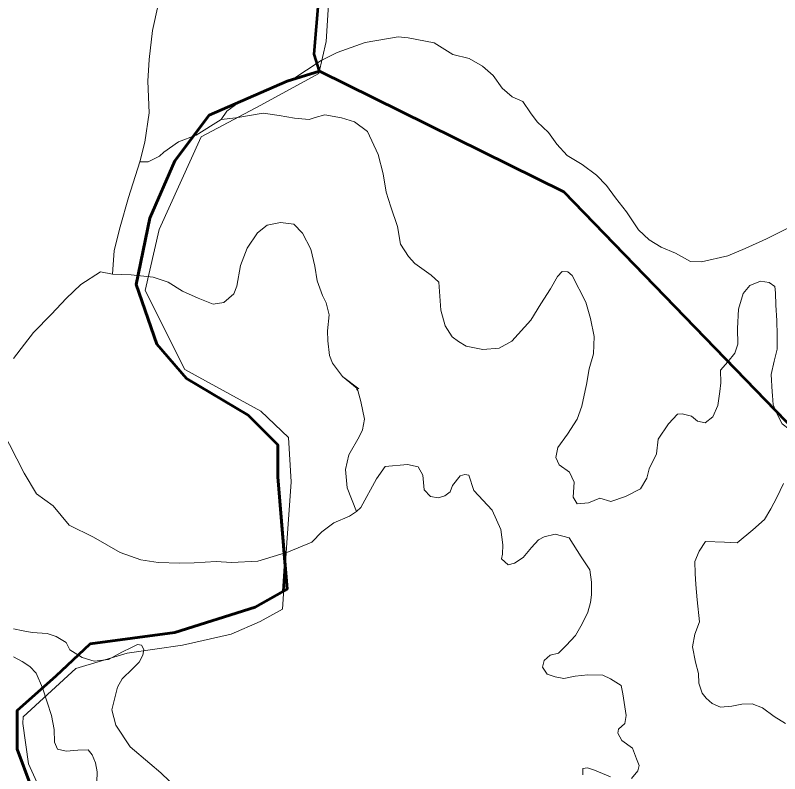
# Model space of a CAD drawing. Extents: x -1643653 to 4543381, y 1624270 to 13878484.
# Drawn here: x 754336 to 757147, y 8936065 to 8938856 of the extents above; entities that cross this region are included whole.
import ezdxf

# ---------------------------------------------------------------- set-up
doc = ezdxf.new("R2010")
doc.units = 0
doc.header["$LTSCALE"] = 200
for name, color, linetype, lineweight in [('1', 7, 'Continuous', 13), ('14', 7, 'Continuous', 13), ('27', 7, 'Continuous', 53), ('28', 7, 'Continuous', 53), ('29', 7, 'Continuous', 13)]:
    doc.layers.add(name, color=color, linetype=linetype, lineweight=lineweight)

msp = doc.modelspace()

# ---------------------------------------------------------------- linework, layer by layer
at = {"layer": '1', "lineweight": 25}
msp.add_spline([(814781, 9009175.5), (814787.2, 9009173.4), (814796.9, 9009173.4), (814799.4, 9009172.4), (814805.1, 9009174.5), (814805.6, 9009176.5), (814811.7, 9009179.5), (814811.7, 9009179.5), (814801.5, 9009181), (814790.7, 9009181.5), (814784.1, 9009183.1), (814777.4, 9009185.1), (814778.4, 9009175.5)], degree=3, dxfattribs=at)
at = {"layer": '14'}
msp.add_lwpolyline([(754469.7, 8935913.2), (754383.8, 8936101.9), (754363.9, 8936249.7), (754364, 8936275.1), (754558.3, 8936453.1), (754747, 8936508.7), (754950.8, 8936538.9), (755129.3, 8936579.4), (755236.5, 8936625), (755318.1, 8936670.7), (755334.3, 8936915.2), (755350.4, 8937139.3), (755340.8, 8937302.3), (755239.3, 8937399.3), (754959.7, 8937552.6), (754813, 8937843.3), (754864.8, 8938067.3), (755018.9, 8938408.3), (755238.3, 8938525.1), (755452.7, 8938641.9), (755478.6, 8938759), (755489.4, 8938916.9)], dxfattribs=at)
at = {"layer": '27'}
for points in [[(755454.7, 8938650.3), (755434.6, 8938713.5), (755452.1, 8938917.7), (755516.2, 8939069.3), (755702.8, 8939314.4), (755836.9, 8939600.2), (755912.7, 8939804.4), (756023.5, 8939897.8), (756140.1, 8940090.3), (756320.9, 8940428.6), (756320.3, 8940628.8), (756256.1, 8940961.3), (756285.3, 8941165.5), (756302.8, 8941299.7), (756431.1, 8941480.5), (756518.5, 8941708), (756553.5, 8942017.2), (756670.1, 8942273.9), (756850.6, 8942837.9), (756885.6, 8942937.1), (756967.2, 8943024.6)], [(755454.7, 8938650.3), (755434.6, 8938713.5), (755452.1, 8938917.7), (755516.2, 8939069.3)], [(754392.7, 8936020.7), (754342.2, 8936155.4), (754342.2, 8936298.6), (754485.2, 8936424.9), (754611.5, 8936542.8), (754923, 8936584.9), (755217.6, 8936677.6), (755335.5, 8936744.9), (755301.8, 8937157.6), (755301.8, 8937275.5), (755192.3, 8937385), (754965.1, 8937519.8), (754855.6, 8937646.1), (754779.9, 8937865.1), (754830.4, 8938109.3), (754923, 8938319.9), (755049.2, 8938488.3), (755335.1, 8938613.5), (755454.7, 8938650.3), (756353.1, 8938206.9), (757467.1, 8937056.4)], [(757467.1, 8937056.4), (756353.1, 8938206.9), (755454.7, 8938650.3), (755335.1, 8938613.5), (755049.2, 8938488.3), (754923, 8938319.9), (754830.4, 8938109.3), (754779.9, 8937865.1), (754855.6, 8937646.1), (754965.1, 8937519.8), (755192.3, 8937385), (755301.8, 8937275.5), (755301.8, 8937157.6), (755335.5, 8936744.9), (755217.6, 8936677.6), (754923, 8936584.9), (754611.5, 8936542.8), (754485.2, 8936424.9), (754342.2, 8936298.6), (754342.2, 8936155.4), (754392.7, 8936020.7)], [(755049.2, 8938488.3), (755335.1, 8938613.5), (755454.7, 8938650.3)], [(761863.2, 8935474.4), (761503.8, 8936061.7), (760749.2, 8936636.9), (759132.1, 8936133.6), (758557.1, 8936469.1), (757467.1, 8937056.4), (756353.1, 8938206.9), (755454.7, 8938650.3)], [(754965.1, 8937519.8), (754855.6, 8937646.1), (754779.9, 8937865.1), (754830.4, 8938109.3), (754923, 8938319.9), (755049.2, 8938488.3)], [(755301.8, 8937275.5), (755192.3, 8937385), (754965.1, 8937519.8)], [(755328.6, 8936828.9), (755301.8, 8937157.6), (755301.8, 8937275.5)], [(754611.5, 8936542.8), (754923, 8936584.9), (755217.6, 8936677.6), (755322.6, 8936737.6), (755328.6, 8936828.9)], [(754342.2, 8936298.6), (754485.2, 8936424.9), (754611.5, 8936542.8)], [(754392.7, 8936020.7), (754342.2, 8936155.4), (754342.2, 8936298.6)]]:
    msp.add_lwpolyline(points, dxfattribs=at)
at = {"layer": '28'}
for points in [[(755454.7, 8938650.3), (755434.6, 8938713.5), (755452.1, 8938917.7), (755516.2, 8939069.3), (755702.8, 8939314.4), (755836.9, 8939600.2), (755912.7, 8939804.4), (756023.5, 8939897.8), (756140.1, 8940090.3), (756320.9, 8940428.6), (756320.3, 8940628.8), (756256.1, 8940961.3), (756285.3, 8941165.5), (756302.8, 8941299.7), (756431.1, 8941480.5), (756518.5, 8941708), (756553.5, 8942017.2), (756670.1, 8942273.9), (756850.6, 8942837.9), (756885.6, 8942937.1), (756967.2, 8943024.6)], [(755454.7, 8938650.3), (755434.6, 8938713.5), (755452.1, 8938917.7), (755516.2, 8939069.3), (755702.8, 8939314.4), (755836.9, 8939600.2), (755912.7, 8939804.4), (756023.5, 8939897.8), (756140.1, 8940090.3), (756320.9, 8940428.6), (756320.3, 8940628.8), (756256.1, 8940961.3), (756285.3, 8941165.5), (756302.8, 8941299.7), (756431.1, 8941480.5), (756518.5, 8941708), (756553.5, 8942017.2), (756670.1, 8942273.9), (756850.6, 8942837.9), (756885.6, 8942937.1), (756967.2, 8943024.6)], [(754392.7, 8936020.7), (754342.2, 8936155.4), (754342.2, 8936298.6), (754485.2, 8936424.9), (754611.5, 8936542.8), (754923, 8936584.9), (755217.6, 8936677.6), (755335.5, 8936744.9), (755301.8, 8937157.6), (755301.8, 8937275.5), (755192.3, 8937385), (754965.1, 8937519.8), (754855.6, 8937646.1), (754779.9, 8937865.1), (754830.4, 8938109.3), (754923, 8938319.9), (755049.2, 8938488.3), (755335.1, 8938613.5), (755454.7, 8938650.3)], [(754392.7, 8936020.7), (754342.2, 8936155.4), (754342.2, 8936298.6), (754485.2, 8936424.9), (754611.5, 8936542.8), (754923, 8936584.9), (755217.6, 8936677.6), (755335.5, 8936744.9), (755301.8, 8937157.6), (755301.8, 8937275.5), (755192.3, 8937385), (754965.1, 8937519.8), (754855.6, 8937646.1), (754779.9, 8937865.1), (754830.4, 8938109.3), (754923, 8938319.9), (755049.2, 8938488.3), (755335.1, 8938613.5), (755454.7, 8938650.3)]]:
    msp.add_lwpolyline(points, dxfattribs=at)
at = {"layer": '29', "lineweight": 53}
for points in [[(755454.7, 8938650.3), (755434.6, 8938713.5), (755452.1, 8938917.7), (755516.2, 8939069.3), (755702.8, 8939314.4), (755836.9, 8939600.2), (755912.7, 8939804.4), (756023.5, 8939897.8), (756140.1, 8940090.3), (756320.9, 8940428.6), (756320.3, 8940628.8), (756256.1, 8940961.3), (756285.3, 8941165.5), (756302.8, 8941299.7), (756431.1, 8941480.5), (756518.5, 8941708), (756553.5, 8942017.2), (756670.1, 8942273.9), (756850.6, 8942837.9), (756885.6, 8942937.1), (756967.2, 8943024.6)], [(761863.2, 8935474.4), (761503.8, 8936061.7), (760749.2, 8936636.9), (759132.1, 8936133.6), (758557.1, 8936469.1), (757467.1, 8937056.4), (756353.1, 8938206.9), (755454.7, 8938650.3)]]:
    msp.add_lwpolyline(points, dxfattribs=at)
at = {"layer": '29'}
for points in [[(754793.5, 8938316.2), (754812.4, 8938389.5), (754828.3, 8938496.7), (754822.5, 8938613.9), (754828.3, 8938693.6), (754840.1, 8938799.9), (754861.6, 8938893.8), (754881.8, 8938987.1), (754899.1, 8939075.9), (754936, 8939159.9), (754982.2, 8939258.2)], [(755092.5, 8938472), (755113.7, 8938502.6), (755167.4, 8938542.1), (755221.1, 8938561.3), (755289, 8938597.8), (755356.3, 8938621.3), (755407, 8938653.7), (755460.7, 8938689.1), (755519.5, 8938719.4), (755622.2, 8938756), (755744.2, 8938776.5), (755780.7, 8938772.4), (755875.9, 8938755.2), (755944.9, 8938711.3), (756005.5, 8938696.6), (756054.2, 8938669.1), (756093.6, 8938633.9), (756126.2, 8938587.7), (756163.1, 8938556.4), (756202.6, 8938539.2), (756231, 8938496.7), (756255.5, 8938463.8), (756297.1, 8938424.2), (756327.5, 8938381.7), (756365, 8938340.2), (756420.2, 8938307.2), (756473.9, 8938267.7), (756510.4, 8938230.2), (756542.9, 8938183.7), (756583.4, 8938133.1), (756628, 8938066.3), (756667.8, 8938029.6), (756711.3, 8938002.9), (756763.5, 8937980.4), (756819.6, 8937950.2), (756860, 8937948.5), (756957, 8937970.9), (757019.8, 8937998.4), (757098.2, 8938033.4), (757180, 8938073.6)], [(756437, 8937497.3), (756437, 8937497.3), (756446.2, 8937555.7), (756462.8, 8937610.9), (756464.6, 8937674.4), (756451.7, 8937740.3), (756434.2, 8937800.1), (756384.5, 8937898.6), (756368.3, 8937911.5), (756347.6, 8937913.3), (756329.7, 8937895.3), (756304.3, 8937848.9), (756268.9, 8937794.1), (756231.8, 8937734.3), (756161.9, 8937657.1), (756115.3, 8937630.8), (756055.5, 8937625.7), (755993.6, 8937637.9), (755966.2, 8937655.1), (755942.9, 8937672.3), (755916.6, 8937712.8), (755900.4, 8937770.5), (755893, 8937873.5), (755865.6, 8937899.8), (755805.4, 8937942.8), (755782.5, 8937968.6), (755752.1, 8938013.2), (755742, 8938079), (755716.5, 8938150.6), (755699.2, 8938205.3), (755689.1, 8938272.1), (755670.8, 8938344), (755631, 8938428.3), (755583.3, 8938463.8), (755535.7, 8938479), (755473.8, 8938490.1), (755438.4, 8938480), (755417.1, 8938471.9), (755362.3, 8938476.9), (755306.6, 8938487.1), (755246.8, 8938495.2), (755147.4, 8938479), (755092.5, 8938472), (755000.6, 8938415.4), (754935.6, 8938390.3), (754881.9, 8938352.2), (754866.4, 8938337.1), (754824, 8938316.3), (754793.5, 8938316.2)], [(756437, 8937497.3), (756437, 8937497.3), (756446.2, 8937555.7), (756462.8, 8937610.9), (756464.6, 8937674.4), (756451.7, 8937740.3), (756434.2, 8937800.1), (756384.5, 8937898.6), (756368.3, 8937911.5), (756347.6, 8937913.3), (756329.7, 8937895.3), (756304.3, 8937848.9), (756268.9, 8937794.1), (756231.8, 8937734.3), (756161.9, 8937657.1), (756115.3, 8937630.8), (756055.5, 8937625.7), (755993.6, 8937637.9), (755966.2, 8937655.1), (755942.9, 8937672.3), (755916.6, 8937712.8), (755900.4, 8937770.5), (755893, 8937873.5), (755865.6, 8937899.8), (755805.4, 8937942.8), (755782.5, 8937968.6), (755752.1, 8938013.2), (755742, 8938079), (755716.5, 8938150.6), (755699.2, 8938205.3), (755689.1, 8938272.1), (755670.8, 8938344), (755631, 8938428.3), (755583.3, 8938463.8), (755535.7, 8938479), (755473.8, 8938490.1), (755438.4, 8938480), (755417.1, 8938471.9), (755362.3, 8938476.9), (755306.6, 8938487.1), (755246.8, 8938495.2), (755147.4, 8938479), (755092.5, 8938472), (755000.6, 8938415.4), (754935.6, 8938390.3), (754881.9, 8938352.2), (754866.4, 8938337.1), (754824, 8938316.3), (754793.5, 8938316.2)], [(754693.3, 8937903.3), (754699.2, 8937990.5), (754721, 8938077.3), (754751.4, 8938185.9), (754793.5, 8938316.2)], [(754328.9, 8937592.9), (754369.6, 8937645.7), (754402.6, 8937688.5), (754468.6, 8937756), (754523, 8937813.3), (754576.7, 8937865.2), (754648.7, 8937912.2), (754693.3, 8937903.3), (754761.7, 8937901.5), (754842.8, 8937892.8), (754898, 8937873.8), (754950.6, 8937840.6), (755008.8, 8937814.6), (755063, 8937793.1), (755102.5, 8937799.6), (755139.3, 8937831.5), (755149.9, 8937859.6), (755164.2, 8937935.4), (755189, 8937999.3), (755226.7, 8938055.7), (755261.5, 8938083.9), (755310.8, 8938094), (755360, 8938086.9), (755392.2, 8938053.9), (755422.8, 8937995.6), (755437.9, 8937932.7), (755446.3, 8937878.9), (755465.5, 8937825.5), (755479.1, 8937798.3), (755489.6, 8937754), (755483.6, 8937694.8), (755484.9, 8937657.6), (755491.3, 8937603.8), (755502.2, 8937576), (755538.7, 8937527.3), (755599.5, 8937481)], [(754693.3, 8937903.3), (754761.7, 8937901.5), (754842.8, 8937892.8), (754898, 8937873.8), (754950.6, 8937840.6), (755008.8, 8937814.6), (755063, 8937793.1), (755102.5, 8937799.6), (755139.3, 8937831.5), (755149.9, 8937859.6), (755164.2, 8937935.4), (755189, 8937999.3), (755226.7, 8938055.7), (755261.5, 8938083.9), (755310.8, 8938094), (755360, 8938086.9), (755392.2, 8938053.9), (755422.8, 8937995.6), (755437.9, 8937932.7), (755446.3, 8937878.9), (755465.5, 8937825.5), (755479.1, 8937798.3), (755489.6, 8937754), (755483.6, 8937694.8), (755484.9, 8937657.6), (755491.3, 8937603.8), (755502.2, 8937576), (755538.7, 8937527.3), (755593, 8937482.3)], [(754328.9, 8937592.9), (754369.6, 8937645.7), (754402.6, 8937688.5), (754468.6, 8937756), (754523, 8937813.3), (754576.7, 8937865.2), (754648.7, 8937912.2), (754693.3, 8937903.3)], [(756956.7, 8937580.5), (756981.8, 8937612.8), (756981.8, 8937612.8), (756981.8, 8937612.8), (756993.5, 8937645.8), (756992.5, 8937703.6), (756996.1, 8937774.3), (757013.1, 8937831.9), (757038.1, 8937862.2), (757076.8, 8937877.9), (757108.1, 8937873.3), (757129, 8937857.6), (757132.5, 8937834.7), (757133.1, 8937788.8), (757136.6, 8937733.2), (757138, 8937678.6), (757137.7, 8937627.2), (757137.7, 8937627.2), (757137.7, 8937627.2), (757127.2, 8937582.8)], [(757127.2, 8937582.8), (757137.7, 8937627.2), (757137.7, 8937627.2), (757137.7, 8937627.2), (757138, 8937678.6), (757136.6, 8937733.2), (757133.1, 8937788.8), (757132.5, 8937834.7), (757129, 8937857.6), (757108.1, 8937873.3), (757076.8, 8937877.9), (757038.1, 8937862.2), (757013.1, 8937831.9), (756996.1, 8937774.3), (756992.5, 8937703.6), (756993.5, 8937645.8), (756981.8, 8937612.8), (756981.8, 8937612.8), (756981.8, 8937612.8), (756956.7, 8937580.5)], [(756926.7, 8937472), (756930.7, 8937504.2), (756929, 8937550.7), (756956.7, 8937580.5)], [(756956.7, 8937580.5), (756929, 8937550.7), (756930.7, 8937504.2), (756926.7, 8937472)], [(757127.2, 8937582.8), (757115.5, 8937534.8), (757120.1, 8937470.7)], [(757120.1, 8937470.7), (757115.5, 8937534.8), (757127.2, 8937582.8)], [(756437, 8937497.3), (756437, 8937497.3), (756432.3, 8937475.4)], [(756432.3, 8937475.4), (756437, 8937497.3), (756437, 8937497.3)], [(754254.6, 8937470.3), (754254.6, 8937447.8), (754263.4, 8937400.3), (754282.1, 8937334.1), (754314.6, 8937276.7), (754368.4, 8937171.4), (754413.8, 8937094.6), (754475.1, 8937050.9), (754533.9, 8936979.7), (754622.7, 8936936), (754720.8, 8936879.2), (754797.1, 8936852.9), (754860.9, 8936842.9), (754941, 8936840.4), (754993.5, 8936841.7), (755074.8, 8936846.7), (755131.1, 8936842.9), (755227.4, 8936847.9), (755340.4, 8936881.2), (755426.7, 8936917.4), (755463, 8936954.9), (755506.8, 8936988.6), (755564.3, 8937013.6), (755590.6, 8937029.8)], [(755593, 8937482.3), (755595.7, 8937475.3), (755595.7, 8937475.3), (755595.7, 8937475.3), (755607, 8937434.9), (755607, 8937434.9), (755619.5, 8937370), (755613.2, 8937331.2), (755600.7, 8937305), (755561.9, 8937238.8), (755550.7, 8937185.1), (755556.9, 8937117.7), (755590.6, 8937029.8)], [(755590.6, 8937029.8), (755556.9, 8937117.7), (755550.7, 8937185.1), (755561.9, 8937238.8), (755600.7, 8937305), (755613.2, 8937331.2), (755619.5, 8937370), (755607, 8937434.9), (755607, 8937434.9), (755595.7, 8937475.3), (755595.7, 8937475.3), (755595.7, 8937475.3), (755591, 8937481.1)], [(756432.3, 8937475.4), (756419.8, 8937417.5), (756402.3, 8937370), (756367.2, 8937315.1), (756331, 8937265.1), (756323.5, 8937228.9), (756336, 8937201.4), (756374.7, 8937175.2), (756391, 8937137.7), (756387.2, 8937082.8), (756402.3, 8937059), (756443.5, 8937061.5), (756486.1, 8937079), (756526.1, 8937066.5), (756579.9, 8937085.2), (756635.2, 8937114), (756659, 8937152.7), (756667.4, 8937187.7), (756693.7, 8937242.6), (756699.9, 8937296.3), (756737.8, 8937352.5), (756771.5, 8937388.8), (756789, 8937390), (756822.8, 8937381.3), (756845.3, 8937362.5), (756872.8, 8937356.3), (756901.6, 8937378.8), (756920.4, 8937420), (756926.7, 8937472)], [(756926.7, 8937472), (756920.4, 8937420), (756901.6, 8937378.8), (756872.8, 8937356.3), (756845.3, 8937362.5), (756822.8, 8937381.3), (756789, 8937390), (756771.5, 8937388.8), (756737.8, 8937352.5), (756699.9, 8937296.3), (756693.7, 8937242.6), (756667.4, 8937187.7), (756659, 8937152.7), (756635.2, 8937114), (756579.9, 8937085.2), (756526.1, 8937066.5), (756486.1, 8937079), (756443.5, 8937061.5), (756402.3, 8937059), (756387.2, 8937082.8), (756391, 8937137.7), (756374.7, 8937175.2), (756336, 8937201.4), (756323.5, 8937228.9), (756331, 8937265.1), (756367.2, 8937315.1), (756402.3, 8937370), (756419.8, 8937417.5), (756432.3, 8937475.4)], [(757120.1, 8937470.7), (757121, 8937457.6), (757123.5, 8937422.6), (757141, 8937383.9), (757156, 8937352.6), (757182.3, 8937332.7), (757182.3, 8937332.7), (757202.3, 8937325.2), (757202.3, 8937325.2), (757223.6, 8937318.9), (757237.3, 8937308.6)], [(757223.6, 8937318.9), (757202.3, 8937325.2), (757202.3, 8937325.2), (757182.3, 8937332.7), (757182.3, 8937332.7), (757156, 8937352.6), (757141, 8937383.9), (757123.5, 8937422.6), (757121, 8937457.6), (757120.1, 8937470.7)], [(755590.6, 8937029.8), (755590.6, 8937029.8), (755607.2, 8937045), (755664.7, 8937149.9), (755696, 8937196.1), (755778.5, 8937203.6), (755817.1, 8937194.1), (755834.3, 8937163.7), (755839.8, 8937109.9), (755862.3, 8937084.9), (755891.5, 8937080), (755915.3, 8937087.5), (755935.3, 8937102.5), (755944.1, 8937126.2), (755971.6, 8937161.2), (755989.1, 8937166.2), (756004.1, 8937163.7), (756022.8, 8937107.5), (756089.4, 8937035.6), (756121.9, 8936964.4), (756129.4, 8936907), (756128.1, 8936873.2), (756124.4, 8936855.8), (756148.2, 8936834.5), (756171.9, 8936839.5), (756203.2, 8936860.8), (756234.5, 8936898.2), (756260.7, 8936925.7), (756280.7, 8936936.9), (756322, 8936946.9), (756373.3, 8936933.2), (756417.5, 8936863.9), (756448.7, 8936815.2), (756455, 8936770.2), (756455, 8936724), (756451.2, 8936695.2), (756441.2, 8936660.3), (756421.2, 8936616.6), (756396.3, 8936574.5), (756361.3, 8936537), (756333.8, 8936509.5), (756302.5, 8936502), (756281.2, 8936482.1), (756275, 8936457.1), (756292.5, 8936432.1), (756321.3, 8936422.1), (756353.8, 8936415.8), (756395.1, 8936424.6), (756441.3, 8936429.6), (756496.4, 8936428.3), (756525.1, 8936414.6), (756563.9, 8936389.6), (756570.2, 8936359.7), (756582.7, 8936279.7), (756577.7, 8936249.7), (756553.9, 8936228.9), (756551.4, 8936215.1), (756566.4, 8936187.6), (756606.4, 8936158.9), (756620.2, 8936120.2), (756630.2, 8936095.2), (756625.2, 8936076.5), (756602.7, 8936047.8)], [(755590.6, 8937029.8), (755607.2, 8937045), (755664.7, 8937149.9), (755696, 8937196.1), (755778.5, 8937203.6), (755817.1, 8937194.1), (755834.3, 8937163.7), (755839.8, 8937109.9), (755862.3, 8937084.9), (755891.5, 8937080), (755915.3, 8937087.5), (755935.3, 8937102.5), (755944.1, 8937126.2), (755971.6, 8937161.2), (755989.1, 8937166.2), (756004.1, 8937163.7), (756022.8, 8937107.5), (756089.4, 8937035.6), (756121.9, 8936964.4), (756129.4, 8936907), (756128.1, 8936873.2), (756124.4, 8936855.8), (756148.2, 8936834.5), (756171.9, 8936839.5), (756203.2, 8936860.8), (756234.5, 8936898.2), (756260.7, 8936925.7), (756280.7, 8936936.9), (756322, 8936946.9), (756373.3, 8936933.2), (756417.5, 8936863.9), (756448.7, 8936815.2), (756455, 8936770.2), (756455, 8936724), (756451.2, 8936695.2), (756441.2, 8936660.3), (756421.2, 8936616.6), (756396.3, 8936574.5), (756361.3, 8936537), (756333.8, 8936509.5), (756302.5, 8936502), (756281.2, 8936482.1), (756275, 8936457.1), (756292.5, 8936432.1), (756321.3, 8936422.1), (756353.8, 8936415.8), (756395.1, 8936424.6), (756441.3, 8936429.6), (756496.4, 8936428.3), (756525.1, 8936414.6), (756563.9, 8936389.6), (756570.2, 8936359.7), (756582.7, 8936279.7), (756577.7, 8936249.7), (756553.9, 8936228.9), (756551.4, 8936215.1), (756566.4, 8936187.6), (756606.4, 8936158.9), (756620.2, 8936120.2), (756630.2, 8936095.2), (756625.2, 8936076.5), (756602.7, 8936047.8)], [(757161, 8937133.4), (757137.3, 8937082.2), (757114.8, 8937039.7), (757091, 8937001), (757048.5, 8936962.3), (756990.9, 8936914.8), (756944.7, 8936917.3), (756874.6, 8936919.8), (756850.8, 8936884.8), (756834.6, 8936846.1), (756836.4, 8936801.8), (756838.8, 8936761), (756843.7, 8936704.8), (756851.9, 8936623.8), (756835.6, 8936578.8), (756826.9, 8936532.6), (756838.1, 8936476.4), (756848.1, 8936433.9), (756849.4, 8936399), (756861.8, 8936361.3), (756876.4, 8936343.8), (756899.3, 8936323.5), (756929.4, 8936310.7), (756971.5, 8936314.3), (757007.6, 8936321.3), (757046.4, 8936322.8), (757084.4, 8936307.8), (757126.5, 8936275.4), (757168.4, 8936250)], [(757168.4, 8936250), (757126.5, 8936275.4), (757084.4, 8936307.8), (757046.4, 8936322.8), (757007.6, 8936321.3), (756971.5, 8936314.3), (756929.4, 8936310.7), (756899.3, 8936323.5), (756876.4, 8936343.8), (756861.8, 8936361.3), (756849.4, 8936399), (756848.1, 8936433.9), (756838.1, 8936476.4), (756826.9, 8936532.6), (756835.6, 8936578.8), (756851.9, 8936623.8), (756843.7, 8936704.8), (756838.8, 8936761), (756836.4, 8936801.8), (756834.6, 8936846.1), (756850.8, 8936884.8), (756874.6, 8936919.8), (756944.7, 8936917.3), (756990.9, 8936914.8), (757048.5, 8936962.3), (757091, 8937001), (757114.8, 8937039.7), (757137.3, 8937082.2), (757161, 8937133.4)], [(754902.7, 8936037.5), (754871.2, 8936069), (754830.4, 8936103.4), (754758.3, 8936164.2), (754704.8, 8936244.1), (754690.8, 8936301), (754711.3, 8936383.3), (754728.8, 8936414.3), (754766.1, 8936451.8), (754790.7, 8936475.6), (754804.1, 8936501.9), (754808, 8936523), (754799.9, 8936537.8), (754785.5, 8936541.3), (754762.7, 8936530.1), (754727.6, 8936512.4), (754678.3, 8936485.8), (754625.8, 8936479.7), (754581.6, 8936493.5), (754535.9, 8936521.2), (754522.1, 8936548.1), (754486.5, 8936570.4), (754452.7, 8936581.1), (754397.6, 8936584.4), (754364.2, 8936591.3), (754328.5, 8936598)], [(754902.7, 8936037.5), (754871.2, 8936069), (754830.4, 8936103.4), (754758.3, 8936164.2), (754704.8, 8936244.1), (754690.8, 8936301), (754711.3, 8936383.3), (754728.8, 8936414.3), (754766.1, 8936451.8), (754790.7, 8936475.6), (754804.1, 8936501.9), (754808, 8936523), (754799.9, 8936537.8), (754785.5, 8936541.3), (754762.7, 8936530.1), (754727.6, 8936512.4), (754678.3, 8936485.8), (754625.8, 8936479.7), (754581.6, 8936493.5), (754535.9, 8936521.2), (754522.1, 8936548.1), (754486.5, 8936570.4), (754452.7, 8936581.1), (754397.6, 8936584.4), (754364.2, 8936591.3), (754328.5, 8936598)], [(754328.7, 8936494.9), (754360.4, 8936478.8), (754388.8, 8936459.6), (754412, 8936435.1), (754435.2, 8936381.4), (754452.5, 8936328.4), (754468.2, 8936279.4), (754478.8, 8936227.7), (754479.4, 8936182), (754490.3, 8936155.5), (754522.2, 8936148.1), (754565.5, 8936152.2), (754603.3, 8936153.2), (754618.6, 8936135), (754630.2, 8936105.2), (754636.7, 8936071.8), (754636, 8936034.8)], [(754328.7, 8936494.9), (754360.4, 8936478.8), (754388.8, 8936459.6), (754412, 8936435.1), (754435.2, 8936381.4), (754452.5, 8936328.4), (754468.2, 8936279.4), (754478.8, 8936227.7), (754479.4, 8936182), (754490.3, 8936155.5), (754522.2, 8936148.1), (754565.5, 8936152.2), (754603.3, 8936153.2), (754618.6, 8936135), (754630.2, 8936105.2), (754636.7, 8936071.8), (754636, 8936034.8)], [(756525.1, 8936054), (756466.4, 8936079), (756440.1, 8936086.5), (756423.8, 8936084), (756423.8, 8936061.5)], [(756525.1, 8936054), (756466.4, 8936079), (756440.1, 8936086.5), (756423.8, 8936084), (756423.8, 8936061.5)]]:
    msp.add_lwpolyline(points, dxfattribs=at)
at = {"layer": '29', "lineweight": 25}
for points in [[(755454.7, 8938650.3), (755335.1, 8938613.5), (755049.2, 8938488.3), (754923, 8938319.9), (754830.4, 8938109.3)], [(760749.2, 8936636.9), (759132.1, 8936133.6), (757467.1, 8937056.4), (756353.1, 8938206.9), (755454.7, 8938650.3)], [(754830.4, 8938109.3), (754779.9, 8937865.1), (754855.6, 8937646.1), (754965.1, 8937519.8)], [(754965.1, 8937519.8), (755192.3, 8937385), (755301.8, 8937275.5), (755301.8, 8937157.6), (755335.5, 8936744.9)], [(755335.5, 8936744.9), (755217.6, 8936677.6), (754923, 8936584.9), (754611.5, 8936542.8)], [(754611.5, 8936542.8), (754485.2, 8936424.9), (754342.2, 8936298.6), (754342.2, 8936155.4)], [(754342.2, 8936155.4), (754392.7, 8936020.7), (754502.1, 8935759.6), (754561, 8935540.6)]]:
    msp.add_lwpolyline(points, dxfattribs=at)

doc.saveas('drawing.dxf')
